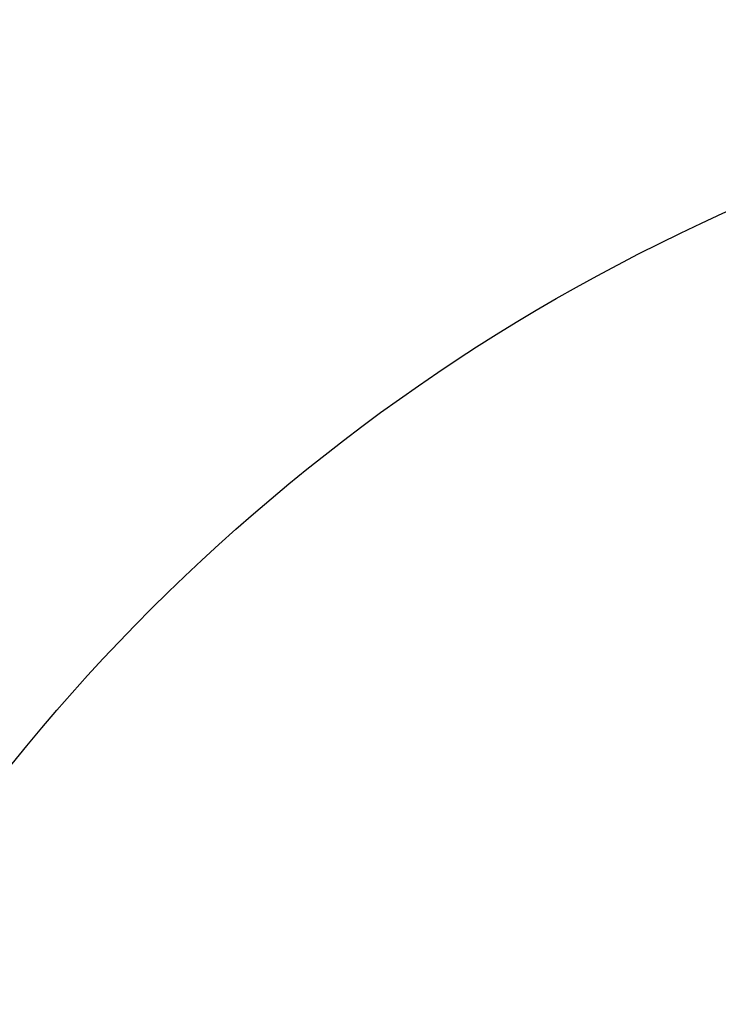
# Model space of a CAD drawing. Header units: millimetres. Extents: x 0 to 297, y 0 to 210.
# Tile 324 of 455: x 237.75 to 239.47, y 156.92 to 159.34. Entities that reach past the tile are written whole.
import ezdxf

# ---------------------------------------------------------------- set-up
doc = ezdxf.new("R2010")
doc.units = ezdxf.units.MM
doc.header["$LTSCALE"] = 16.335
doc.layers.get('0').update_dxf_attribs({"linetype": 'CONTINUOUS'})
doc.layers.add('AXES_REF', color=7, linetype='CONTINUOUS')

msp = doc.modelspace()

# ---------------------------------------------------------------- linework, layer by layer
at = {"color": 7, "linetype": 'Continuous'}
for radius in [7.7567, 7.756, 7.7063]:
    msp.add_circle((241.4302, 154.5393), radius, dxfattribs=at)
msp.add_arc((241.4302, 154.5393), 7.68, 278.27713, 261.72287, dxfattribs=at)
at = {"layer": 'AXES_REF', "color": 9, "linetype": 'Continuous'}
msp.add_circle((241.4302, 154.5393), 4.7429, dxfattribs=at)
msp.add_arc((241.4302, 154.5393), 7.0756, 94.41181, 85.58819, dxfattribs=at)

doc.saveas('drawing.dxf')
